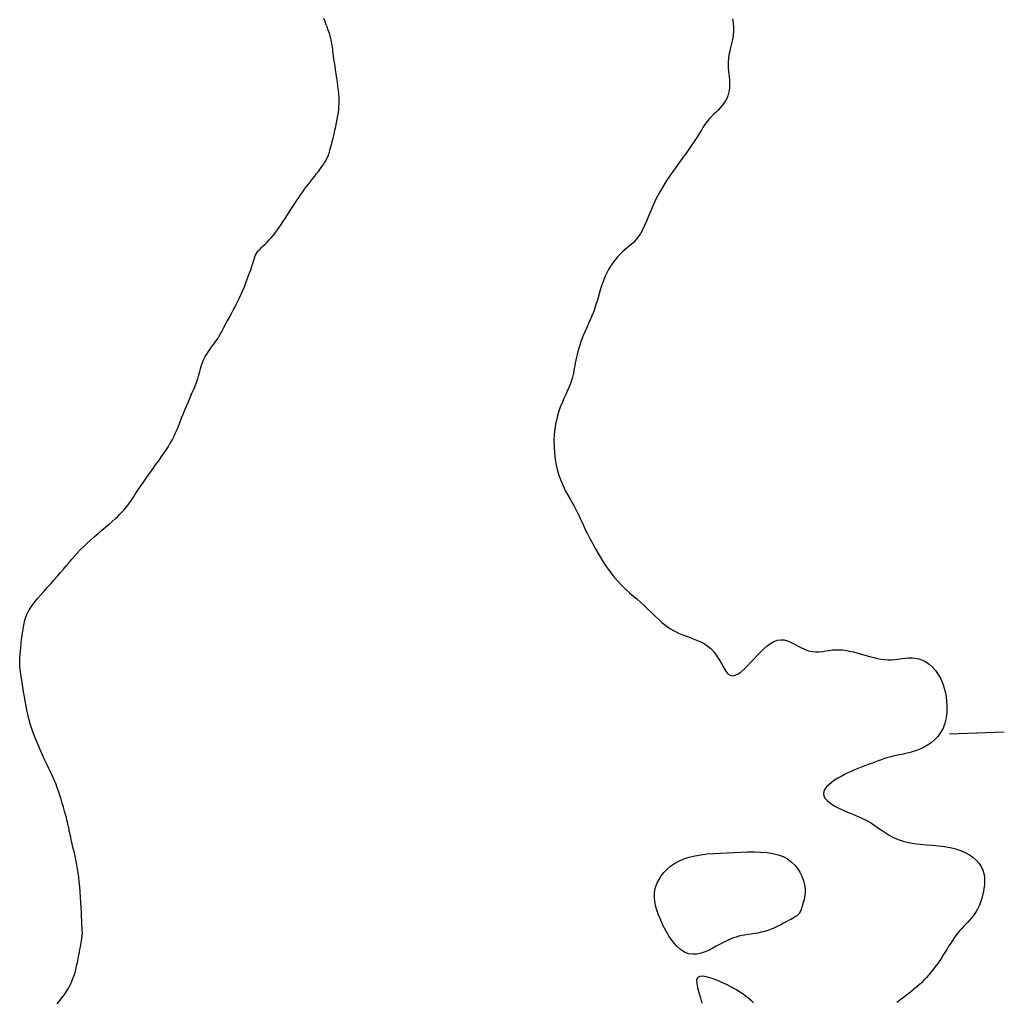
# Model space of a CAD drawing. Header units: millimetres. Extents: x 32690613 to 32693367, y 5343692 to 5344708.
# Tile 326 of 656: x 32692877 to 32692895, y 5343758 to 5343776. Entities that reach past the tile are written whole.
import ezdxf

# ---------------------------------------------------------------- set-up
doc = ezdxf.new("R2010")
doc.units = ezdxf.units.MM
doc.header["$LTSCALE"] = 20
doc.layers.add('02-DGM_HL_493.50', color=112, linetype='Continuous')

msp = doc.modelspace()

# ---------------------------------------------------------------- linework, layer by layer
at = {"layer": '02-DGM_HL_493.50', "elevation": 493.5, "flags": 128}
for points in [[(32692877.45, 5343758.148), (32692877.498, 5343758.207), (32692877.544, 5343758.266), (32692877.587, 5343758.324), (32692877.626, 5343758.383), (32692877.662, 5343758.442), (32692877.693, 5343758.501), (32692877.72, 5343758.562), (32692877.744, 5343758.623), (32692877.764, 5343758.684), (32692877.782, 5343758.744), (32692877.797, 5343758.805), (32692877.811, 5343758.864), (32692877.824, 5343758.922), (32692877.835, 5343758.979), (32692877.846, 5343759.035), (32692877.855, 5343759.088), (32692877.864, 5343759.138), (32692877.872, 5343759.185), (32692877.879, 5343759.228), (32692877.886, 5343759.266), (32692877.891, 5343759.3), (32692877.896, 5343759.329), (32692877.899, 5343759.354), (32692877.903, 5343759.374), (32692877.905, 5343759.391), (32692877.907, 5343759.406), (32692877.908, 5343759.419), (32692877.909, 5343759.43), (32692877.909, 5343759.441), (32692877.909, 5343759.453), (32692877.908, 5343759.465), (32692877.907, 5343759.482), (32692877.906, 5343759.503), (32692877.904, 5343759.53), (32692877.902, 5343759.566), (32692877.9, 5343759.611), (32692877.897, 5343759.667), (32692877.894, 5343759.735), (32692877.89, 5343759.814), (32692877.886, 5343759.901), (32692877.881, 5343759.993), (32692877.875, 5343760.089), (32692877.869, 5343760.185), (32692877.861, 5343760.28), (32692877.853, 5343760.37), (32692877.843, 5343760.455), (32692877.832, 5343760.534), (32692877.821, 5343760.608), (32692877.809, 5343760.677), (32692877.796, 5343760.742), (32692877.783, 5343760.804), (32692877.77, 5343760.864), (32692877.757, 5343760.921), (32692877.744, 5343760.977), (32692877.731, 5343761.032), (32692877.719, 5343761.084), (32692877.707, 5343761.133), (32692877.697, 5343761.179), (32692877.687, 5343761.222), (32692877.678, 5343761.26), (32692877.671, 5343761.293), (32692877.666, 5343761.322), (32692877.661, 5343761.348), (32692877.656, 5343761.372), (32692877.651, 5343761.396), (32692877.646, 5343761.424), (32692877.638, 5343761.455), (32692877.629, 5343761.493), (32692877.617, 5343761.539), (32692877.602, 5343761.594), (32692877.585, 5343761.657), (32692877.565, 5343761.726), (32692877.543, 5343761.798), (32692877.521, 5343761.872), (32692877.497, 5343761.945), (32692877.474, 5343762.015), (32692877.452, 5343762.08), (32692877.43, 5343762.138), (32692877.409, 5343762.191), (32692877.388, 5343762.24), (32692877.367, 5343762.286), (32692877.345, 5343762.332), (32692877.322, 5343762.38), (32692877.298, 5343762.43), (32692877.272, 5343762.484), (32692877.243, 5343762.544), (32692877.213, 5343762.609), (32692877.183, 5343762.677), (32692877.151, 5343762.748), (32692877.12, 5343762.818), (32692877.091, 5343762.888), (32692877.062, 5343762.956), (32692877.037, 5343763.02), (32692877.014, 5343763.079), (32692876.994, 5343763.135), (32692876.976, 5343763.189), (32692876.959, 5343763.243), (32692876.944, 5343763.299), (32692876.929, 5343763.357), (32692876.915, 5343763.421), (32692876.9, 5343763.491), (32692876.885, 5343763.569), (32692876.87, 5343763.652), (32692876.854, 5343763.739), (32692876.839, 5343763.826), (32692876.825, 5343763.912), (32692876.812, 5343763.995), (32692876.8, 5343764.071), (32692876.79, 5343764.138), (32692876.782, 5343764.195), (32692876.776, 5343764.244), (32692876.771, 5343764.286), (32692876.769, 5343764.326), (32692876.768, 5343764.364), (32692876.769, 5343764.404), (32692876.772, 5343764.449), (32692876.776, 5343764.501), (32692876.781, 5343764.561), (32692876.787, 5343764.629), (32692876.795, 5343764.702), (32692876.804, 5343764.778), (32692876.814, 5343764.855), (32692876.825, 5343764.931), (32692876.837, 5343765.003), (32692876.85, 5343765.07), (32692876.864, 5343765.129), (32692876.88, 5343765.182), (32692876.898, 5343765.231), (32692876.92, 5343765.278), (32692876.945, 5343765.323), (32692876.975, 5343765.369), (32692877.011, 5343765.417), (32692877.052, 5343765.47), (32692877.1, 5343765.527), (32692877.154, 5343765.589), (32692877.211, 5343765.655), (32692877.271, 5343765.723), (32692877.333, 5343765.792), (32692877.395, 5343765.862), (32692877.455, 5343765.93), (32692877.513, 5343765.996), (32692877.567, 5343766.059), (32692877.618, 5343766.12), (32692877.667, 5343766.178), (32692877.716, 5343766.236), (32692877.765, 5343766.292), (32692877.816, 5343766.348), (32692877.87, 5343766.405), (32692877.928, 5343766.463), (32692877.991, 5343766.522), (32692878.057, 5343766.583), (32692878.125, 5343766.643), (32692878.195, 5343766.704), (32692878.264, 5343766.763), (32692878.33, 5343766.82), (32692878.394, 5343766.874), (32692878.452, 5343766.925), (32692878.504, 5343766.972), (32692878.551, 5343767.016), (32692878.592, 5343767.056), (32692878.629, 5343767.094), (32692878.662, 5343767.129), (32692878.692, 5343767.163), (32692878.719, 5343767.196), (32692878.743, 5343767.229), (32692878.766, 5343767.261), (32692878.789, 5343767.294), (32692878.812, 5343767.329), (32692878.837, 5343767.368), (32692878.864, 5343767.41), (32692878.895, 5343767.457), (32692878.93, 5343767.511), (32692878.972, 5343767.571), (32692879.019, 5343767.639), (32692879.072, 5343767.713), (32692879.127, 5343767.791), (32692879.185, 5343767.871), (32692879.242, 5343767.951), (32692879.298, 5343768.029), (32692879.35, 5343768.103), (32692879.397, 5343768.171), (32692879.438, 5343768.232), (32692879.473, 5343768.286), (32692879.503, 5343768.336), (32692879.53, 5343768.382), (32692879.554, 5343768.427), (32692879.576, 5343768.473), (32692879.598, 5343768.521), (32692879.62, 5343768.572), (32692879.644, 5343768.629), (32692879.669, 5343768.69), (32692879.695, 5343768.754), (32692879.721, 5343768.821), (32692879.749, 5343768.889), (32692879.776, 5343768.957), (32692879.804, 5343769.024), (32692879.831, 5343769.089), (32692879.858, 5343769.151), (32692879.884, 5343769.21), (32692879.909, 5343769.267), (32692879.932, 5343769.321), (32692879.955, 5343769.373), (32692879.975, 5343769.423), (32692879.993, 5343769.472), (32692880.009, 5343769.519), (32692880.023, 5343769.565), (32692880.035, 5343769.61), (32692880.047, 5343769.654), (32692880.058, 5343769.698), (32692880.07, 5343769.742), (32692880.084, 5343769.786), (32692880.101, 5343769.83), (32692880.121, 5343769.876), (32692880.146, 5343769.922), (32692880.173, 5343769.968), (32692880.203, 5343770.014), (32692880.235, 5343770.06), (32692880.267, 5343770.104), (32692880.298, 5343770.147), (32692880.327, 5343770.188), (32692880.354, 5343770.226), (32692880.378, 5343770.261), (32692880.398, 5343770.294), (32692880.416, 5343770.323), (32692880.431, 5343770.35), (32692880.444, 5343770.375), (32692880.456, 5343770.398), (32692880.466, 5343770.418), (32692880.475, 5343770.437), (32692880.484, 5343770.455), (32692880.492, 5343770.472), (32692880.501, 5343770.489), (32692880.511, 5343770.507), (32692880.522, 5343770.526), (32692880.534, 5343770.548), (32692880.548, 5343770.574), (32692880.565, 5343770.603), (32692880.584, 5343770.637), (32692880.605, 5343770.676), (32692880.629, 5343770.719), (32692880.654, 5343770.766), (32692880.681, 5343770.818), (32692880.709, 5343770.873), (32692880.738, 5343770.932), (32692880.768, 5343770.994), (32692880.797, 5343771.059), (32692880.827, 5343771.126), (32692880.856, 5343771.194), (32692880.883, 5343771.263), (32692880.91, 5343771.33), (32692880.934, 5343771.395), (32692880.957, 5343771.457), (32692880.977, 5343771.514), (32692880.993, 5343771.567), (32692881.008, 5343771.615), (32692881.021, 5343771.659), (32692881.034, 5343771.698), (32692881.047, 5343771.735), (32692881.061, 5343771.768), (32692881.077, 5343771.799), (32692881.095, 5343771.827), (32692881.116, 5343771.854), (32692881.141, 5343771.88), (32692881.168, 5343771.907), (32692881.199, 5343771.935), (32692881.232, 5343771.965), (32692881.267, 5343771.999), (32692881.304, 5343772.038), (32692881.344, 5343772.082), (32692881.385, 5343772.132), (32692881.427, 5343772.187), (32692881.47, 5343772.247), (32692881.513, 5343772.309), (32692881.556, 5343772.373), (32692881.598, 5343772.437), (32692881.639, 5343772.5), (32692881.678, 5343772.561), (32692881.716, 5343772.618), (32692881.751, 5343772.673), (32692881.785, 5343772.725), (32692881.818, 5343772.776), (32692881.851, 5343772.825), (32692881.884, 5343772.873), (32692881.918, 5343772.92), (32692881.953, 5343772.969), (32692881.989, 5343773.017), (32692882.027, 5343773.066), (32692882.064, 5343773.114), (32692882.101, 5343773.161), (32692882.137, 5343773.207), (32692882.171, 5343773.251), (32692882.203, 5343773.292), (32692882.231, 5343773.329), (32692882.256, 5343773.363), (32692882.277, 5343773.393), (32692882.296, 5343773.42), (32692882.311, 5343773.444), (32692882.324, 5343773.465), (32692882.336, 5343773.485), (32692882.346, 5343773.503), (32692882.354, 5343773.519), (32692882.362, 5343773.535), (32692882.37, 5343773.551), (32692882.378, 5343773.568), (32692882.385, 5343773.589), (32692882.394, 5343773.613), (32692882.403, 5343773.643), (32692882.414, 5343773.679), (32692882.426, 5343773.722), (32692882.44, 5343773.775), (32692882.455, 5343773.834), (32692882.471, 5343773.899), (32692882.488, 5343773.968), (32692882.504, 5343774.039), (32692882.52, 5343774.109), (32692882.534, 5343774.178), (32692882.547, 5343774.244), (32692882.558, 5343774.304), (32692882.567, 5343774.361), (32692882.574, 5343774.415), (32692882.578, 5343774.468), (32692882.581, 5343774.521), (32692882.581, 5343774.577), (32692882.579, 5343774.635), (32692882.574, 5343774.697), (32692882.568, 5343774.765), (32692882.559, 5343774.838), (32692882.55, 5343774.913), (32692882.539, 5343774.989), (32692882.528, 5343775.065), (32692882.517, 5343775.138), (32692882.506, 5343775.209), (32692882.496, 5343775.274), (32692882.487, 5343775.333), (32692882.48, 5343775.386), (32692882.474, 5343775.434), (32692882.468, 5343775.477), (32692882.463, 5343775.517), (32692882.458, 5343775.553), (32692882.453, 5343775.587), (32692882.448, 5343775.619), (32692882.442, 5343775.65), (32692882.436, 5343775.681), (32692882.429, 5343775.713), (32692882.42, 5343775.746), (32692882.41, 5343775.781), (32692882.398, 5343775.819), (32692882.384, 5343775.861), (32692882.366, 5343775.908), (32692882.346, 5343775.96), (32692882.324, 5343776.016), (32692882.3, 5343776.074)], [(32692889.736, 5343776.064), (32692889.75, 5343775.99), (32692889.757, 5343775.915), (32692889.756, 5343775.84), (32692889.748, 5343775.765), (32692889.736, 5343775.691), (32692889.721, 5343775.618), (32692889.704, 5343775.546), (32692889.687, 5343775.476), (32692889.673, 5343775.409), (32692889.662, 5343775.344), (32692889.657, 5343775.283), (32692889.656, 5343775.225), (32692889.659, 5343775.169), (32692889.664, 5343775.115), (32692889.67, 5343775.063), (32692889.676, 5343775.012), (32692889.682, 5343774.962), (32692889.685, 5343774.912), (32692889.685, 5343774.862), (32692889.682, 5343774.812), (32692889.676, 5343774.762), (32692889.666, 5343774.713), (32692889.651, 5343774.665), (32692889.633, 5343774.619), (32692889.61, 5343774.573), (32692889.583, 5343774.53), (32692889.551, 5343774.488), (32692889.516, 5343774.447), (32692889.478, 5343774.408), (32692889.438, 5343774.37), (32692889.398, 5343774.332), (32692889.359, 5343774.294), (32692889.322, 5343774.256), (32692889.288, 5343774.218), (32692889.257, 5343774.178), (32692889.229, 5343774.137), (32692889.2, 5343774.092), (32692889.171, 5343774.042), (32692889.138, 5343773.987), (32692889.1, 5343773.924), (32692889.054, 5343773.853), (32692889, 5343773.773), (32692888.936, 5343773.682), (32692888.864, 5343773.582), (32692888.786, 5343773.475), (32692888.705, 5343773.363), (32692888.623, 5343773.247), (32692888.544, 5343773.13), (32692888.469, 5343773.012), (32692888.402, 5343772.897), (32692888.343, 5343772.785), (32692888.293, 5343772.678), (32692888.249, 5343772.576), (32692888.21, 5343772.479), (32692888.173, 5343772.389), (32692888.138, 5343772.306), (32692888.103, 5343772.229), (32692888.065, 5343772.161), (32692888.024, 5343772.101), (32692887.98, 5343772.048), (32692887.934, 5343772), (32692887.885, 5343771.956), (32692887.836, 5343771.914), (32692887.787, 5343771.873), (32692887.738, 5343771.83), (32692887.691, 5343771.785), (32692887.645, 5343771.736), (32692887.601, 5343771.683), (32692887.56, 5343771.627), (32692887.521, 5343771.569), (32692887.484, 5343771.508), (32692887.451, 5343771.446), (32692887.421, 5343771.383), (32692887.394, 5343771.319), (32692887.37, 5343771.256), (32692887.349, 5343771.192), (32692887.33, 5343771.129), (32692887.311, 5343771.064), (32692887.293, 5343771), (32692887.274, 5343770.934), (32692887.254, 5343770.868), (32692887.231, 5343770.801), (32692887.206, 5343770.732), (32692887.178, 5343770.663), (32692887.148, 5343770.593), (32692887.118, 5343770.524), (32692887.087, 5343770.455), (32692887.057, 5343770.387), (32692887.029, 5343770.32), (32692887.003, 5343770.256), (32692886.98, 5343770.193), (32692886.959, 5343770.133), (32692886.941, 5343770.075), (32692886.925, 5343770.018), (32692886.911, 5343769.963), (32692886.899, 5343769.91), (32692886.888, 5343769.857), (32692886.878, 5343769.805), (32692886.868, 5343769.754), (32692886.859, 5343769.704), (32692886.849, 5343769.652), (32692886.837, 5343769.6), (32692886.824, 5343769.546), (32692886.808, 5343769.491), (32692886.788, 5343769.432), (32692886.765, 5343769.37), (32692886.736, 5343769.305), (32692886.705, 5343769.235), (32692886.671, 5343769.161), (32692886.637, 5343769.083), (32692886.604, 5343769), (32692886.572, 5343768.912), (32692886.545, 5343768.818), (32692886.522, 5343768.719), (32692886.505, 5343768.615), (32692886.494, 5343768.506), (32692886.489, 5343768.394), (32692886.49, 5343768.282), (32692886.498, 5343768.169), (32692886.511, 5343768.058), (32692886.53, 5343767.95), (32692886.554, 5343767.846), (32692886.584, 5343767.749), (32692886.619, 5343767.657), (32692886.656, 5343767.571), (32692886.696, 5343767.49), (32692886.736, 5343767.414), (32692886.776, 5343767.342), (32692886.815, 5343767.275), (32692886.85, 5343767.212), (32692886.882, 5343767.152), (32692886.911, 5343767.095), (32692886.939, 5343767.037), (32692886.966, 5343766.979), (32692886.994, 5343766.918), (32692887.025, 5343766.852), (32692887.06, 5343766.78), (32692887.099, 5343766.7), (32692887.145, 5343766.611), (32692887.196, 5343766.516), (32692887.251, 5343766.415), (32692887.311, 5343766.311), (32692887.375, 5343766.208), (32692887.441, 5343766.106), (32692887.51, 5343766.008), (32692887.58, 5343765.918), (32692887.65, 5343765.835), (32692887.722, 5343765.761), (32692887.793, 5343765.692), (32692887.864, 5343765.628), (32692887.934, 5343765.567), (32692888.003, 5343765.509), (32692888.07, 5343765.451), (32692888.136, 5343765.391), (32692888.2, 5343765.33), (32692888.263, 5343765.268), (32692888.326, 5343765.206), (32692888.39, 5343765.145), (32692888.455, 5343765.086), (32692888.524, 5343765.03), (32692888.597, 5343764.978), (32692888.675, 5343764.932), (32692888.758, 5343764.892), (32692888.845, 5343764.856), (32692888.935, 5343764.823), (32692889.024, 5343764.789), (32692889.112, 5343764.754), (32692889.195, 5343764.714), (32692889.273, 5343764.668), (32692889.342, 5343764.613), (32692889.402, 5343764.548), (32692889.454, 5343764.476), (32692889.5, 5343764.402), (32692889.541, 5343764.328), (32692889.579, 5343764.26), (32692889.616, 5343764.201), (32692889.654, 5343764.155), (32692889.695, 5343764.126), (32692889.739, 5343764.117), (32692889.788, 5343764.126), (32692889.84, 5343764.151), (32692889.894, 5343764.189), (32692889.951, 5343764.238), (32692890.009, 5343764.295), (32692890.068, 5343764.356), (32692890.128, 5343764.421), (32692890.188, 5343764.485), (32692890.248, 5343764.548), (32692890.309, 5343764.607), (32692890.369, 5343764.66), (32692890.43, 5343764.705), (32692890.491, 5343764.74), (32692890.553, 5343764.764), (32692890.615, 5343764.773), (32692890.677, 5343764.769), (32692890.741, 5343764.751), (32692890.804, 5343764.725), (32692890.868, 5343764.693), (32692890.932, 5343764.658), (32692890.996, 5343764.624), (32692891.06, 5343764.594), (32692891.123, 5343764.571), (32692891.186, 5343764.557), (32692891.249, 5343764.552), (32692891.311, 5343764.554), (32692891.374, 5343764.56), (32692891.436, 5343764.569), (32692891.498, 5343764.578), (32692891.56, 5343764.586), (32692891.623, 5343764.59), (32692891.685, 5343764.59), (32692891.748, 5343764.586), (32692891.811, 5343764.577), (32692891.874, 5343764.566), (32692891.937, 5343764.551), (32692892, 5343764.535), (32692892.063, 5343764.517), (32692892.127, 5343764.499), (32692892.19, 5343764.481), (32692892.253, 5343764.463), (32692892.316, 5343764.447), (32692892.379, 5343764.432), (32692892.442, 5343764.421), (32692892.505, 5343764.412), (32692892.568, 5343764.408), (32692892.631, 5343764.407), (32692892.693, 5343764.412), (32692892.755, 5343764.42), (32692892.817, 5343764.429), (32692892.88, 5343764.438), (32692892.942, 5343764.444), (32692893.004, 5343764.446), (32692893.067, 5343764.44), (32692893.13, 5343764.427), (32692893.194, 5343764.403), (32692893.256, 5343764.37), (32692893.317, 5343764.326), (32692893.376, 5343764.273), (32692893.431, 5343764.211), (32692893.482, 5343764.14), (32692893.527, 5343764.06), (32692893.565, 5343763.971), (32692893.596, 5343763.875), (32692893.619, 5343763.773), (32692893.634, 5343763.668), (32692893.64, 5343763.561), (32692893.637, 5343763.455), (32692893.624, 5343763.352), (32692893.602, 5343763.255), (32692893.569, 5343763.165), (32692893.525, 5343763.085), (32692893.473, 5343763.015), (32692893.414, 5343762.953), (32692893.35, 5343762.9), (32692893.283, 5343762.854), (32692893.215, 5343762.815), (32692893.148, 5343762.783), (32692893.084, 5343762.757), (32692893.025, 5343762.737), (32692892.97, 5343762.72), (32692892.918, 5343762.707), (32692892.868, 5343762.697), (32692892.819, 5343762.687), (32692892.771, 5343762.679), (32692892.722, 5343762.669), (32692892.671, 5343762.658), (32692892.618, 5343762.644), (32692892.563, 5343762.628), (32692892.506, 5343762.61), (32692892.448, 5343762.59), (32692892.388, 5343762.569), (32692892.328, 5343762.547), (32692892.266, 5343762.524), (32692892.205, 5343762.5), (32692892.143, 5343762.477), (32692892.081, 5343762.454), (32692892.02, 5343762.429), (32692891.958, 5343762.404), (32692891.897, 5343762.377), (32692891.835, 5343762.349), (32692891.774, 5343762.319), (32692891.713, 5343762.287), (32692891.652, 5343762.252), (32692891.593, 5343762.215), (32692891.538, 5343762.176), (32692891.489, 5343762.135), (32692891.448, 5343762.094), (32692891.417, 5343762.052), (32692891.397, 5343762.01), (32692891.392, 5343761.968), (32692891.401, 5343761.927), (32692891.423, 5343761.887), (32692891.458, 5343761.847), (32692891.502, 5343761.809), (32692891.554, 5343761.773), (32692891.612, 5343761.738), (32692891.673, 5343761.706), (32692891.737, 5343761.676), (32692891.8, 5343761.648), (32692891.864, 5343761.622), (32692891.927, 5343761.597), (32692891.991, 5343761.571), (32692892.054, 5343761.544), (32692892.118, 5343761.515), (32692892.182, 5343761.482), (32692892.246, 5343761.446), (32692892.31, 5343761.404), (32692892.376, 5343761.359), (32692892.443, 5343761.312), (32692892.514, 5343761.265), (32692892.588, 5343761.219), (32692892.667, 5343761.177), (32692892.752, 5343761.139), (32692892.843, 5343761.108), (32692892.941, 5343761.084), (32692893.045, 5343761.066), (32692893.154, 5343761.053), (32692893.265, 5343761.043), (32692893.376, 5343761.033), (32692893.487, 5343761.023), (32692893.594, 5343761.009), (32692893.698, 5343760.991), (32692893.796, 5343760.967), (32692893.887, 5343760.936), (32692893.971, 5343760.9), (32692894.047, 5343760.859), (32692894.115, 5343760.812), (32692894.174, 5343760.761), (32692894.223, 5343760.705), (32692894.262, 5343760.646), (32692894.29, 5343760.583), (32692894.309, 5343760.518), (32692894.32, 5343760.451), (32692894.323, 5343760.383), (32692894.32, 5343760.316), (32692894.313, 5343760.249), (32692894.302, 5343760.185), (32692894.288, 5343760.124), (32692894.273, 5343760.068), (32692894.257, 5343760.014), (32692894.239, 5343759.964), (32692894.219, 5343759.917), (32692894.197, 5343759.873), (32692894.174, 5343759.831), (32692894.148, 5343759.79), (32692894.119, 5343759.751), (32692894.088, 5343759.713), (32692894.055, 5343759.675), (32692894.02, 5343759.637), (32692893.984, 5343759.6), (32692893.948, 5343759.561), (32692893.911, 5343759.522), (32692893.875, 5343759.482), (32692893.839, 5343759.44), (32692893.805, 5343759.396), (32692893.772, 5343759.35), (32692893.74, 5343759.302), (32692893.708, 5343759.253), (32692893.676, 5343759.203), (32692893.644, 5343759.152), (32692893.612, 5343759.1), (32692893.579, 5343759.047), (32692893.544, 5343758.993), (32692893.509, 5343758.94), (32692893.472, 5343758.886), (32692893.434, 5343758.833), (32692893.395, 5343758.78), (32692893.354, 5343758.729), (32692893.312, 5343758.678), (32692893.267, 5343758.628), (32692893.222, 5343758.58), (32692893.174, 5343758.534), (32692893.126, 5343758.489), (32692893.076, 5343758.446), (32692893.026, 5343758.404), (32692892.976, 5343758.363), (32692892.925, 5343758.324), (32692892.875, 5343758.285), (32692892.824, 5343758.248), (32692892.775, 5343758.212), (32692892.726, 5343758.176)], [(32692893.684, 5343763.059), (32692894.683, 5343763.098)], [(32692890.122, 5343758.166), (32692890.09, 5343758.196), (32692890.055, 5343758.226), (32692890.018, 5343758.258), (32692889.977, 5343758.291), (32692889.929, 5343758.325), (32692889.874, 5343758.361), (32692889.81, 5343758.401), (32692889.736, 5343758.443), (32692889.651, 5343758.488), (32692889.559, 5343758.533), (32692889.464, 5343758.575), (32692889.37, 5343758.611), (32692889.283, 5343758.637), (32692889.206, 5343758.651), (32692889.145, 5343758.648), (32692889.104, 5343758.626), (32692889.085, 5343758.583), (32692889.086, 5343758.522), (32692889.1, 5343758.445), (32692889.125, 5343758.356), (32692889.153, 5343758.26), (32692889.18, 5343758.16)]]:
    msp.add_lwpolyline(points, dxfattribs=at)
msp.add_lwpolyline([(32692889.853, 5343759.378), (32692889.802, 5343759.365), (32692889.753, 5343759.349), (32692889.705, 5343759.33), (32692889.657, 5343759.308), (32692889.608, 5343759.284), (32692889.556, 5343759.257), (32692889.502, 5343759.228), (32692889.443, 5343759.196), (32692889.379, 5343759.161), (32692889.311, 5343759.127), (32692889.24, 5343759.095), (32692889.166, 5343759.07), (32692889.091, 5343759.054), (32692889.015, 5343759.05), (32692888.938, 5343759.061), (32692888.863, 5343759.09), (32692888.79, 5343759.138), (32692888.719, 5343759.204), (32692888.651, 5343759.284), (32692888.588, 5343759.374), (32692888.529, 5343759.471), (32692888.477, 5343759.571), (32692888.431, 5343759.671), (32692888.392, 5343759.766), (32692888.361, 5343759.855), (32692888.338, 5343759.937), (32692888.324, 5343760.014), (32692888.317, 5343760.086), (32692888.318, 5343760.155), (32692888.327, 5343760.221), (32692888.344, 5343760.285), (32692888.369, 5343760.349), (32692888.402, 5343760.413), (32692888.442, 5343760.476), (32692888.491, 5343760.537), (32692888.547, 5343760.596), (32692888.611, 5343760.651), (32692888.684, 5343760.701), (32692888.764, 5343760.746), (32692888.852, 5343760.785), (32692888.949, 5343760.816), (32692889.052, 5343760.841), (32692889.162, 5343760.86), (32692889.276, 5343760.875), (32692889.395, 5343760.885), (32692889.517, 5343760.893), (32692889.64, 5343760.899), (32692889.765, 5343760.904), (32692889.89, 5343760.909), (32692890.013, 5343760.912), (32692890.134, 5343760.913), (32692890.251, 5343760.909), (32692890.364, 5343760.9), (32692890.47, 5343760.885), (32692890.568, 5343760.861), (32692890.658, 5343760.828), (32692890.738, 5343760.784), (32692890.808, 5343760.732), (32692890.869, 5343760.673), (32692890.921, 5343760.609), (32692890.964, 5343760.542), (32692890.998, 5343760.474), (32692891.025, 5343760.406), (32692891.044, 5343760.342), (32692891.055, 5343760.283), (32692891.06, 5343760.228), (32692891.06, 5343760.177), (32692891.055, 5343760.131), (32692891.048, 5343760.088), (32692891.039, 5343760.049), (32692891.029, 5343760.013), (32692891.019, 5343759.98), (32692891.01, 5343759.95), (32692891.003, 5343759.922), (32692890.996, 5343759.896), (32692890.989, 5343759.873), (32692890.982, 5343759.851), (32692890.974, 5343759.832), (32692890.965, 5343759.814), (32692890.954, 5343759.797), (32692890.941, 5343759.781), (32692890.925, 5343759.766), (32692890.907, 5343759.752), (32692890.885, 5343759.737), (32692890.86, 5343759.721), (32692890.831, 5343759.704), (32692890.797, 5343759.685), (32692890.759, 5343759.664), (32692890.716, 5343759.64), (32692890.668, 5343759.615), (32692890.616, 5343759.588), (32692890.561, 5343759.561), (32692890.504, 5343759.534), (32692890.444, 5343759.509), (32692890.383, 5343759.486), (32692890.322, 5343759.466), (32692890.26, 5343759.45), (32692890.198, 5343759.437), (32692890.137, 5343759.426), (32692890.077, 5343759.417), (32692890.018, 5343759.408), (32692889.961, 5343759.399), (32692889.906, 5343759.39)], close=True, dxfattribs=at)

doc.saveas('drawing.dxf')
